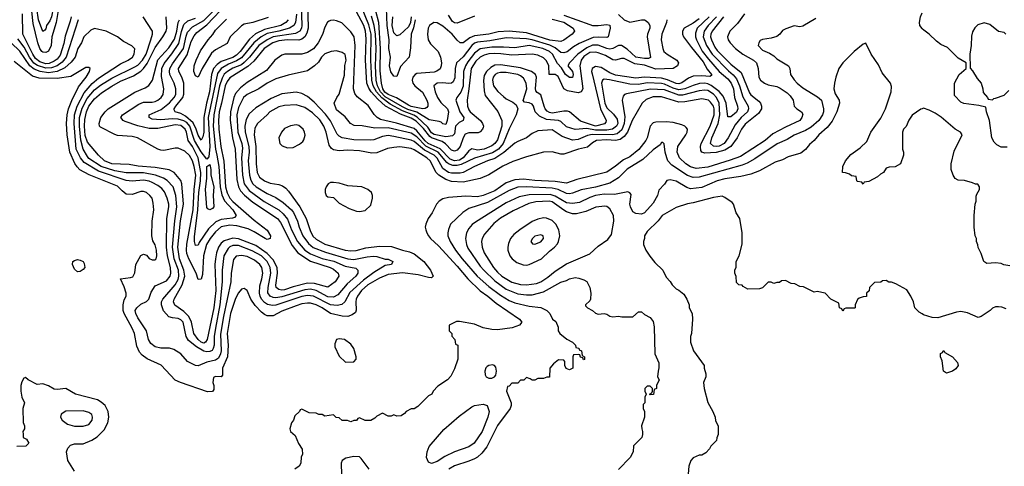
# Model space of a CAD drawing. Header units: inches. Extents: x 1793402 to 1900366, y 320852 to 470679.
# Tile 407 of 604: x 1833729 to 1840571, y 446609 to 449710. Entities that reach past the tile are written whole.
import ezdxf

# ---------------------------------------------------------------- set-up
doc = ezdxf.new("R2010")
doc.units = ezdxf.units.IN
doc.header["$MEASUREMENT"] = 0
doc.layers.add('B8434', color=7, linetype='Continuous')
doc.layers.add('B8444', color=7, linetype='Continuous')

msp = doc.modelspace()

# ---------------------------------------------------------------- linework, layer by layer
at = {"layer": 'B8434', "color": 4}
for points, elevation in [([(1834105.3, 450000), (1834072.6, 449970), (1834032.3, 449910), (1834004.1, 449815.9), (1833982.2, 449690), (1833952.4, 449590), (1833948.8, 449530), (1833930, 449491.8), (1833910, 449481.1), (1833890, 449484.4), (1833884, 449490), (1833869.8, 449510), (1833856.4, 449550), (1833823.5, 449683.5), (1833814.2, 449770), (1833791.4, 449850), (1833789.8, 449910), (1833765.4, 449970), (1833763, 449990), (1833768.9, 450000)], 396), ([(1834054.5, 450000), (1834027.7, 449970), (1833995, 449925), (1833967.7, 449850), (1833962.9, 449790), (1833950, 449729.3), (1833938, 449702), (1833916.3, 449670), (1833910, 449646), (1833903.6, 449636.4), (1833890, 449629), (1833859.1, 449710), (1833848, 449788), (1833826.6, 449850), (1833835.8, 449910), (1833827.3, 449970), (1833844, 449990), (1833861.1, 450000)], 392), ([(1835730.3, 449829.7), (1835733.8, 449650), (1835724.1, 449615.9), (1835710, 449591.6), (1835690, 449575.4), (1835670, 449568.6), (1835590, 449569.8), (1835530, 449563.1), (1835488.4, 449550), (1835427.2, 449510), (1835357.1, 449422.9), (1835315.1, 449384.9), (1835190, 449305.1), (1835170, 449280.7), (1835157.2, 449250), (1835132.6, 449130), (1835115.4, 449070), (1835111.1, 449011.1), (1835113, 448950), (1835127.2, 448830), (1835147.5, 448727.5), (1835160.2, 448550), (1835170, 448507.7), (1835190.2, 448470.2), (1835210, 448447.6), (1835357.8, 448317.8), (1835450, 448247.7), (1835472.2, 448210), (1835470.5, 448190), (1835450, 448184.7), (1835434, 448190), (1835357.8, 448237.8), (1835317.4, 448257.4), (1835238, 448278), (1835190, 448283.1), (1835129.3, 448270.7), (1835090, 448235.8), (1835052.6, 448190), (1835028, 448150), (1835005.5, 448070), (1834998.7, 447941.3), (1834990, 447908), (1834970, 447906), (1834954.5, 447950), (1834904.1, 448050), (1834890, 448086.6), (1834887.5, 448110), (1834890.9, 448150.9), (1834934.8, 448390), (1834942.5, 448530), (1834953.5, 448630), (1834942.7, 448690), (1834929.7, 448730), (1834910, 448766.6), (1834876.6, 448796.6), (1834830, 448817.2), (1834810, 448819), (1834730, 448800.9), (1834710, 448803.7), (1834688.7, 448810), (1834548, 448890), (1834510, 448898), (1834410, 448905.1), (1834390, 448911.8), (1834290, 448962.7), (1834283.7, 448970), (1834282, 448990), (1834292.7, 449030), (1834322.7, 449070), (1834345.2, 449090), (1834530, 449206), (1834602.3, 449237.7), (1834626.6, 449253.4), (1834651.1, 449288.9), (1834690, 449430.3), (1834765.1, 449514.9), (1834805.3, 449574.7), (1834822.4, 449630), (1834830.8, 449690), (1834840.9, 449710)], 396), ([(1835684.5, 449810), (1835690.2, 449670), (1835687.4, 449650), (1835675.8, 449630), (1835645.8, 449614.2), (1835490.7, 449590), (1835449.5, 449570.5), (1835390, 449529.7), (1835326.5, 449450), (1835290, 449412.1), (1835270, 449397.6), (1835210, 449372.9), (1835172.2, 449350), (1835149.4, 449330.6), (1835135.1, 449304.9), (1835116.9, 449250), (1835078.4, 449050), (1835074.5, 448970), (1835089.1, 448810), (1835100.2, 448770), (1835113.2, 448690), (1835123.2, 448550), (1835133.2, 448493.2), (1835152.5, 448452.5), (1835210.3, 448390), (1835233.4, 448350), (1835223, 448337), (1835208.6, 448331.4), (1835130, 448323.1), (1835093.2, 448306.8), (1835042.3, 448257.7), (1834977.3, 448162.7), (1834970, 448144), (1834950, 448142), (1834942.9, 448170), (1834943.3, 448203.3), (1834968.2, 448390), (1834974.2, 448510), (1834985.7, 448590), (1834988.1, 448650), (1834969.8, 448750), (1834930.8, 448830), (1834899.8, 448870), (1834888.4, 448930), (1834879.1, 448950), (1834850, 448974.2), (1834810, 448980.4), (1834690, 448954.7), (1834630, 448953.3), (1834550, 448974), (1834463.3, 449003.3), (1834448.7, 449010), (1834433.2, 449030), (1834442.7, 449050), (1834556.1, 449123.9), (1834590, 449136.4), (1834650, 449137.1), (1834670, 449141.6), (1834690, 449150.6), (1834712.3, 449170), (1834726.6, 449190), (1834731.6, 449230), (1834714.9, 449314.9), (1834717.7, 449370), (1834733.7, 449406.3), (1834786.5, 449473.5), (1834834.6, 449545.5), (1834853, 449627), (1834870, 449675.5), (1834897, 449703), (1834950, 449720.8)], 392), ([(1835651.9, 449748.1), (1835644.9, 449690), (1835634, 449670), (1835604, 449650), (1835530.8, 449629.2), (1835450, 449613.3), (1835406.4, 449590), (1835355.6, 449550), (1835270, 449444.8), (1835236.5, 449423.5), (1835180, 449400), (1835130, 449372.1), (1835102.7, 449337.3), (1835039.8, 449030), (1835050.2, 448830), (1835042.8, 448757.2), (1835030, 448742), (1834990, 448792.8), (1834943.5, 448870), (1834912.4, 448970), (1834890, 448995.8), (1834870, 449008.8), (1834830, 449020.3), (1834790, 449021.8), (1834710, 449014.7), (1834650, 449019.5), (1834629, 449030), (1834628.7, 449050), (1834713.5, 449086.5), (1834770, 449132.4), (1834802.4, 449170), (1834813.3, 449190), (1834815.1, 449230), (1834802.4, 449270), (1834773, 449330), (1834769.7, 449350), (1834772.6, 449370), (1834790, 449402.4), (1834868.4, 449510), (1834885.6, 449594.4), (1834896.5, 449623.5), (1834930, 449660.3), (1835010, 449704.4), (1835134.2, 449830)], 388), ([(1835594.6, 449710), (1835578.4, 449690), (1835543, 449670), (1835430, 449641.5), (1835368.1, 449611.9), (1835326, 449574), (1835262, 449490), (1835236.1, 449463.9), (1835210, 449447.2), (1835130, 449420.4), (1835101, 449399.1), (1835076.5, 449370), (1835061.1, 449330), (1835047.7, 449210), (1835026.5, 449130), (1835009.4, 449030.6), (1835010, 448928), (1835002.4, 448897.6), (1834990, 448874), (1834970, 448909.2), (1834956.4, 448950), (1834933.8, 448993.8), (1834880.7, 449040.7), (1834850, 449057.7), (1834809, 449070), (1834803.3, 449083.3), (1834802.9, 449090), (1834815.1, 449110), (1834862.3, 449170), (1834870, 449192), (1834869.7, 449270), (1834856.9, 449310), (1834834.7, 449350), (1834833, 449370), (1834893.2, 449466.8), (1834921.7, 449558.3), (1834941.1, 449598.9), (1834959.8, 449620.2), (1835030, 449674.9), (1835170, 449823.2)], 384), ([(1837890, 449747), (1837930, 449708.7), (1837970, 449693.7), (1838050, 449708.4), (1838070, 449708), (1838081.7, 449701.7), (1838096.3, 449690), (1838108, 449670), (1838108, 449650), (1838092.7, 449610), (1838090.4, 449590), (1838113.4, 449446.6), (1838099.3, 449440.7), (1838070, 449439.7), (1838010, 449449.8), (1837950, 449506.3), (1837910, 449529.6), (1837890, 449529.6), (1837850, 449509.6), (1837830, 449506.3), (1837810, 449509.7), (1837750, 449533.7), (1837710, 449532.9), (1837670, 449515.6), (1837608.4, 449470), (1837550.7, 449410), (1837538.8, 449390), (1837570, 449350.8), (1837574.9, 449330), (1837570, 449309.2), (1837550.6, 449309.4), (1837520.9, 449330), (1837494.5, 449374.5), (1837465.7, 449405.7), (1837430.7, 449470.7), (1837409.8, 449489.8), (1837365.2, 449510), (1837270, 449529.7), (1837170, 449514.7), (1837090, 449519.7), (1837010, 449518.5), (1836930, 449507.1), (1836890, 449478), (1836842.3, 449417.7), (1836826.3, 449390), (1836812.9, 449350), (1836810, 449249), (1836794, 449206), (1836766, 449170), (1836758.8, 449150), (1836788.2, 449070), (1836816.3, 449030), (1836812, 449010), (1836783.1, 448996.9), (1836758, 448970), (1836750, 448918), (1836736.4, 448903.6), (1836690, 448896.9), (1836610, 448912.6), (1836590, 448925.1), (1836564.8, 448964.8), (1836492.3, 449032.3), (1836467.8, 449047.8), (1836390, 449076.1), (1836304, 449124), (1836246.2, 449166.2), (1836208.2, 449210), (1836184.4, 449250), (1836175.4, 449290), (1836169.8, 449430), (1836170.6, 449610), (1836154.7, 449674.7), (1836098.7, 449810)], 392), ([(1836477.5, 449710), (1836466.7, 449653.3), (1836450.2, 449610), (1836444.4, 449515.6), (1836434.9, 449450), (1836376.1, 449383.9), (1836350, 449315.3), (1836330, 449317.2), (1836309, 449349), (1836299.2, 449390), (1836305.1, 449450), (1836294.8, 449510), (1836296.2, 449570), (1836281.9, 449670), (1836277.3, 449790)], 376), ([(1838571.5, 449730), (1838513.1, 449670), (1838484.6, 449630), (1838478.3, 449590), (1838500.9, 449530), (1838540.3, 449470), (1838654.3, 449354.3), (1838687.6, 449327.6), (1838710, 449299.3), (1838731.4, 449250), (1838753.8, 449173.8), (1838790.6, 449110), (1838794, 449090), (1838785.5, 449070), (1838743.7, 449030), (1838700.4, 448979.6), (1838652.4, 448890), (1838623.8, 448850), (1838590, 448832.6), (1838570, 448829.8), (1838550, 448831.8), (1838529.6, 448850), (1838538.3, 448890), (1838582.3, 448990), (1838595.5, 449050), (1838590.7, 449130.7), (1838571.1, 449170), (1838550, 449192.4), (1838510, 449217.3), (1838490, 449220.4), (1838450, 449215.6), (1838334.4, 449185.6), (1838310, 449184.8), (1838210, 449222.7), (1838112.4, 449227.6), (1837945.8, 449194.2), (1837932, 449190), (1837922, 449178), (1837916, 449150), (1837934.7, 449034.7), (1837930.2, 448990), (1837913.7, 448946.3), (1837882, 448918), (1837848.4, 448911.6), (1837706.5, 448913.5), (1837674, 448906), (1837610, 448878), (1837570, 448872.8), (1837498.3, 448898.3), (1837430, 448946), (1837330, 448937.2), (1837290, 448919), (1837250, 448889), (1837190, 448865.2), (1837170, 448852.7), (1837093.1, 448786.9), (1837030, 448746.9), (1836978.8, 448730), (1836890, 448691.5), (1836811.7, 448648.3), (1836790, 448644.2), (1836730, 448645.1), (1836709.4, 448650), (1836670, 448677.6), (1836630, 448747.6), (1836610, 448769.7), (1836543.1, 448803.1), (1836470, 448863.5), (1836450, 448872.4), (1836330, 448899.7), (1836290, 448904.7), (1836250, 448898), (1836190, 448876.2), (1836166.2, 448873.8), (1836050, 448875.1), (1835969.7, 448889.7), (1835950, 448900.9), (1835935.8, 448915.8), (1835888.5, 449008.5), (1835853.9, 449053.9), (1835776.6, 449136.6), (1835730, 449176), (1835690, 449198), (1835650, 449206.6), (1835550, 449194.5), (1835476.7, 449163.3), (1835370, 449098), (1835323.9, 449056.1), (1835302.3, 449017.7), (1835294.9, 448970), (1835296, 448930), (1835321.8, 448830), (1835323.2, 448790), (1835317.7, 448730), (1835325.5, 448630), (1835335.6, 448595.6), (1835350, 448570.5), (1835373, 448550), (1835450, 448502), (1835510, 448474.4), (1835561.2, 448441.2), (1835618.4, 448390), (1835631.2, 448371.2), (1835658.7, 448310), (1835670.5, 448269.5), (1835697, 448210), (1835736.4, 448156.4), (1835768.2, 448128.2), (1835854.8, 448094.8), (1836010, 448048.9), (1836050, 448045.5), (1836144.4, 448064.4), (1836188, 448068), (1836210, 448064.9), (1836270, 448046), (1836290, 448046), (1836322, 448030), (1836312, 448010), (1836270, 448002.7), (1836190, 447954), (1836118.6, 447901.4), (1836024.5, 447815.5), (1835988.8, 447751.2), (1835968.4, 447731.6), (1835934.4, 447725.6), (1835890, 447731.1), (1835770, 447789.8), (1835730, 447794.8), (1835690, 447787.4), (1835510, 447727.3), (1835485.7, 447725.7), (1835452.3, 447732.3), (1835430, 447745.6), (1835409.8, 447769.8), (1835400.5, 447790), (1835395.8, 447810), (1835397.7, 447862.3), (1835413, 447910), (1835419.7, 447950), (1835411.3, 447990), (1835398.4, 448010), (1835360.1, 448040.1), (1835310, 448066.3), (1835270, 448073.3), (1835232.7, 448067.3), (1835214.9, 448045.1), (1835199.5, 447950), (1835195.8, 447890), (1835146, 447650), (1835125.7, 447525.7), (1835130.2, 447410), (1835125.7, 447390), (1835110, 447360.7), (1835090, 447345.6), (1835030, 447332.7), (1834970, 447306), (1834950, 447309.2), (1834896.5, 447336.5), (1834848.7, 447390), (1834800.2, 447420.2), (1834770, 447429), (1834710, 447429.4), (1834670, 447439.5), (1834641.7, 447461.7), (1834625.1, 447490), (1834609.6, 447550), (1834550, 447639.3), (1834535.6, 447670), (1834532.3, 447690), (1834542.7, 447710), (1834570, 447734.8), (1834610, 447754), (1834626, 447770), (1834642.7, 447817.3), (1834670, 447862.8), (1834750, 447896.3), (1834775.6, 447930), (1834779.7, 447950), (1834777.4, 447990), (1834755.6, 448070), (1834748.4, 448130), (1834751.5, 448330), (1834764.7, 448410), (1834764.7, 448430), (1834755.1, 448470), (1834734.9, 448514.9), (1834717.8, 448537.8), (1834690, 448558.7), (1834650, 448579.7), (1834630, 448588), (1834590, 448595.1), (1834510, 448589.6), (1834470, 448594), (1834277.5, 448657.5), (1834177.8, 448717.8), (1834152.3, 448750), (1834122, 448810), (1834106.8, 448990), (1834110.8, 449050), (1834128.7, 449110), (1834178, 449202), (1834232.2, 449267.8), (1834276.3, 449303.7), (1834430, 449403), (1834484, 449430), (1834512.7, 449450), (1834524, 449470), (1834528.7, 449508.7), (1834508.9, 449528.9), (1834450, 449559), (1834408, 449590), (1834329.1, 449629.1), (1834250, 449648.7), (1834222.8, 449637.2), (1834174.8, 449590), (1834158, 449550), (1834134.4, 449510), (1834114.4, 449450), (1834085.9, 449414.1), (1834044.1, 449375.9), (1833988.7, 449351.3), (1833930, 449340.3), (1833870.6, 449350.6), (1833830, 449365.3), (1833799.2, 449390), (1833730, 449491.5), (1833669.8, 449549.8)], 412), ([(1838620.2, 449730), (1838540.3, 449630), (1838531.6, 449610), (1838530.3, 449590), (1838535.6, 449570), (1838560.2, 449520.2), (1838576.8, 449496.8), (1838670, 449401.7), (1838742.2, 449342.2), (1838801.1, 449201.1), (1838810, 449188.4), (1838864.9, 449144.9), (1838877.1, 449130), (1838884.4, 449110), (1838883.1, 449090), (1838862, 449058), (1838770, 448985.1), (1838745.3, 448950), (1838714.6, 448890), (1838670, 448829.8), (1838630, 448804.1), (1838570, 448787.2), (1838490, 448782), (1838469.8, 448789.8), (1838462.3, 448802.3), (1838459.7, 448830), (1838465.1, 448850), (1838527.4, 448970), (1838554.2, 449050), (1838554.5, 449090), (1838549.7, 449110), (1838530, 449138.4), (1838515.1, 449150), (1838470, 449160.5), (1838350, 449140.5), (1838310, 449138.3), (1838190, 449175.4), (1838130, 449174.7), (1838083.4, 449156.6), (1838054.9, 449130), (1837984.4, 449010), (1837951.7, 448928.3), (1837930, 448898), (1837902.4, 448877.6), (1837870, 448871.9), (1837810, 448876.8), (1837738, 448870), (1837710, 448854), (1837674.6, 448825.4), (1837611.3, 448810), (1837510, 448776), (1837490, 448776), (1837430, 448792.7), (1837370, 448789.2), (1837250, 448757), (1837155.6, 448724.4), (1837086.6, 448693.4), (1836990, 448632.3), (1836930, 448607.3), (1836810, 448582.7), (1836730, 448586), (1836690, 448601.1), (1836642.9, 448630), (1836623, 448650), (1836581.6, 448730), (1836558.4, 448750), (1836470, 448806.3), (1836450, 448814.7), (1836370, 448826), (1836330, 448823.6), (1836284.4, 448815.6), (1836210, 448786.6), (1836177.1, 448782.9), (1836090, 448799.6), (1836010, 448804.2), (1835950, 448798.4), (1835910, 448807), (1835895.3, 448815.3), (1835879.1, 448839.1), (1835859.7, 448930), (1835843.5, 448970), (1835814.5, 449014.5), (1835764.1, 449064.1), (1835710, 449100.5), (1835650, 449118.7), (1835570, 449115.1), (1835530, 449105.1), (1835467.7, 449070), (1835450, 449049.5), (1835380.7, 448990), (1835363.4, 448956.6), (1835357.6, 448910), (1835370.3, 448829.7), (1835372, 448710), (1835378.4, 448650), (1835396.2, 448616.2), (1835430, 448590.4), (1835470, 448575.5), (1835530, 448564.9), (1835555.2, 448555.2), (1835579.5, 448539.5), (1835598.3, 448518.3), (1835677, 448410), (1835720.3, 448330), (1835746.6, 448246.6), (1835767.3, 448207.3), (1835790, 448187), (1835850, 448150.4), (1835990, 448110.3), (1836030, 448105.3), (1836066.7, 448106.7), (1836134.9, 448125.1), (1836230, 448138), (1836314, 448134), (1836388.8, 448108.8), (1836438.5, 448098.6), (1836470, 448084.9), (1836537.3, 448030), (1836584.7, 447970), (1836602, 447930), (1836590, 447918), (1836570, 447919), (1836497.6, 447937.6), (1836390, 447952.8), (1836290, 447939.7), (1836230, 447916), (1836148.4, 447870), (1836105.3, 447830), (1836076.4, 447790), (1836068.4, 447770), (1836064.4, 447750), (1836067.9, 447692.1), (1836062.5, 447677.5), (1836039.9, 447660.1), (1836010, 447649.7), (1835970, 447651.2), (1835888.8, 447668.8), (1835831.8, 447710), (1835790, 447729.7), (1835750, 447741.7), (1835730, 447742.6), (1835690, 447736.9), (1835650, 447724), (1835550, 447685.6), (1835490, 447654.5), (1835450, 447654), (1835430, 447662), (1835410, 447678.4), (1835366.3, 447726.3), (1835336.2, 447770), (1835310, 447828.7), (1835290, 447844), (1835270, 447839), (1835250, 447814), (1835230, 447774), (1835195.2, 447670), (1835171.5, 447530), (1835177.3, 447450), (1835172.7, 447370), (1835138, 447290), (1835138, 447242), (1835130, 447229.4), (1835090, 447232), (1835075.3, 447224.7), (1835070.8, 447190), (1835078.8, 447170), (1835078.8, 447141.2), (1835070, 447129), (1835033.4, 447126.6), (1834846, 447190), (1834810, 447208), (1834711.5, 447311.5), (1834615.9, 447355.9), (1834580.5, 447380.5), (1834562.4, 447402.4), (1834543.3, 447443.3), (1834526, 447530), (1834510, 447568.7), (1834455.1, 447670), (1834449.4, 447690), (1834449.2, 447730), (1834456, 447764), (1834469, 447790), (1834469.1, 447810.9), (1834455.9, 447855.9), (1834428.7, 447911.3), (1834500.4, 447919.6), (1834514.6, 447925.4), (1834528.7, 447951.3), (1834535.3, 448010), (1834570, 448072), (1834590, 448082), (1834610, 448074), (1834630, 448052), (1834650, 448042), (1834670, 448042), (1834678, 448050), (1834682, 448070), (1834679, 448110), (1834670, 448146), (1834655.3, 448175.3), (1834648, 448210), (1834649.2, 448310), (1834661.2, 448390), (1834656.5, 448436.5), (1834648.7, 448470), (1834634, 448490), (1834610, 448509), (1834590, 448516), (1834570, 448516), (1834510, 448497.2), (1834470, 448499), (1834440.7, 448520.7), (1834410, 448554.5), (1834212.3, 448632.3), (1834148.1, 448668.1), (1834128, 448688), (1834112.3, 448712.3), (1834078.3, 448790), (1834058.7, 448910), (1834055.6, 448990), (1834059.7, 449050), (1834069.6, 449090), (1834092.2, 449147.8), (1834137.2, 449242.8), (1834192.3, 449310), (1834214, 449350), (1834218, 449370), (1834210, 449378), (1834190, 449379), (1834083.8, 449316.2), (1833990, 449302), (1833864.4, 449304.4), (1833818.2, 449318.2), (1833690, 449419)], 416), ([(1834134.9, 449710), (1834051.6, 449450), (1834025.2, 449414.8), (1833990.4, 449390), (1833950, 449376.5), (1833910, 449374.3), (1833852.2, 449392.2), (1833828.2, 449408.2), (1833796.5, 449450), (1833759.4, 449519.4), (1833715.9, 449575.9)], 408), ([(1834086.5, 449730), (1834080.5, 449699.5), (1834044.5, 449595.5), (1834036.1, 449543.9), (1834010, 449464.5), (1833990, 449435.8), (1833970, 449420.9), (1833934, 449406), (1833910, 449404.5), (1833870, 449416.2), (1833840.3, 449440.3), (1833819.8, 449470), (1833759.8, 449590), (1833752.3, 449610), (1833748, 449750)], 404), ([(1838519.6, 449730), (1838437.4, 449650), (1838424.2, 449615.8), (1838426, 449590), (1838431.6, 449570), (1838471.7, 449491.7), (1838514.8, 449434.8), (1838590, 449350.3), (1838650, 449300.3), (1838672.9, 449270), (1838690.2, 449230), (1838697.4, 449170), (1838717, 449110), (1838719.5, 449090), (1838710, 449067), (1838670, 449035.1), (1838650, 449035.3), (1838638, 449130), (1838618.3, 449178.3), (1838590.6, 449210.6), (1838533.6, 449253.6), (1838510, 449265.1), (1838490, 449269.8), (1838453.5, 449266.5), (1838410, 449254), (1838350, 449228.8), (1838310, 449223.8), (1838270, 449235.3), (1838210, 449263.1), (1838190, 449267), (1838090, 449270.8), (1838030, 449260.9), (1837970, 449262.3), (1837826.9, 449293.1), (1837790, 449297), (1837778.8, 449290), (1837772.7, 449270), (1837796.1, 449130), (1837810, 449097.1), (1837855.1, 449055.1), (1837879.9, 449019.9), (1837884.9, 448990), (1837875.3, 448970), (1837847.7, 448950), (1837810, 448941.8), (1837730, 448943.4), (1837670, 448953.5), (1837590, 448947.3), (1837530, 448967), (1837490, 449002), (1837474, 449010), (1837390, 449016.4), (1837340.9, 449040.9), (1837312, 449070), (1837299.3, 449110), (1837290, 449124), (1837270, 449133.2), (1837238, 449138), (1837228.7, 449148.7), (1837254, 449230), (1837249.6, 449270), (1837230, 449302.9), (1837210, 449320.5), (1837189.8, 449329.8), (1837110, 449343), (1837070, 449344.2), (1837050, 449339.6), (1837034, 449330), (1837019.3, 449310), (1837014.4, 449290), (1837022.4, 449250), (1837051.8, 449211.8), (1837090, 449176.3), (1837110, 449160.7), (1837156.8, 449136.8), (1837178.8, 449118.8), (1837191.3, 449091.3), (1837178.8, 449050), (1837130, 448952.7), (1837089.3, 448850.7), (1837056, 448810), (1837015.1, 448784.9), (1836890, 448748.5), (1836796, 448704), (1836770, 448697.4), (1836738, 448698), (1836710, 448708.4), (1836698.4, 448718.4), (1836638.2, 448790), (1836551.7, 448831.7), (1836490, 448897.6), (1836450, 448922.7), (1836290, 448959.2), (1836196.9, 448956.9), (1836110, 448974), (1836054.6, 448974.6), (1836028, 448990), (1835990, 449035.3), (1835930, 449084), (1835915.3, 449130), (1835934, 449170), (1835950, 449192), (1835985.6, 449325.6), (1835989.3, 449390.7), (1835998, 449430), (1835990, 449468), (1835970, 449482), (1835930, 449494), (1835894, 449490), (1835850, 449473.2), (1835826.8, 449450), (1835804.5, 449415.5), (1835778, 449390), (1835730, 449355.3), (1835594.4, 449325.6), (1835510, 449299.3), (1835450, 449269.4), (1835390.3, 449229.7), (1835310, 449189.5), (1835285.5, 449170), (1835250, 449101.2), (1835237.4, 449050), (1835245.8, 448930), (1835272.6, 448850), (1835277.8, 448817.8), (1835270.2, 448749.8), (1835276.5, 448630), (1835289.4, 448569.4), (1835324.9, 448524.9), (1835427.6, 448447.6), (1835530, 448388.7), (1835561.2, 448361.2), (1835590, 448324), (1835618, 448250), (1835659.6, 448170), (1835710.4, 448110), (1835750, 448083.2), (1835830, 448051.5), (1835912.7, 448032.7), (1835990, 447999.6), (1836065.8, 447985.8), (1836079.1, 447970), (1836078, 447950), (1836066, 447930), (1836005.1, 447874.9), (1835940.2, 447799.8), (1835910, 447784), (1835870, 447786.2), (1835790, 447829.8), (1835750, 447839.3), (1835710, 447834.8), (1835550, 447784.5), (1835510, 447779.7), (1835490, 447782), (1835469.6, 447790), (1835454.2, 447814.1), (1835455.1, 447850), (1835474.5, 447950), (1835469.7, 447990), (1835450, 448031.3), (1835410, 448069.7), (1835344.5, 448104.5), (1835250, 448141.7), (1835210, 448141.3), (1835190, 448133), (1835178.5, 448121.5), (1835148.8, 448070), (1835136, 447970), (1835136.9, 447890), (1835120.7, 447730), (1835090, 447568.7), (1835081.8, 447510), (1835079.6, 447450), (1835073.8, 447426.2), (1835066.1, 447413.9), (1835050, 447405.4), (1835030, 447403.5), (1835007.9, 447407.9), (1834957.8, 447437.8), (1834902.3, 447482.3), (1834885.1, 447510), (1834864.5, 447610), (1834850, 447626.6), (1834830, 447636.2), (1834790, 447639.5), (1834766.6, 447646.6), (1834728.4, 447688.4), (1834714, 447730), (1834714.5, 447750), (1834724.5, 447770), (1834810, 447868.2), (1834830, 447904.9), (1834835.3, 447930), (1834832.7, 447970), (1834803.8, 448050), (1834790.8, 448130), (1834807.6, 448312.4), (1834821.5, 448410), (1834815.4, 448490), (1834795.6, 448550), (1834753.4, 448593.4), (1834728.5, 448608.5), (1834674, 448630), (1834590, 448646), (1834470, 448647.3), (1834390, 448660.8), (1834296.2, 448690), (1834210, 448746.9), (1834199.4, 448759.4), (1834169.8, 448810), (1834154.4, 448874.4), (1834144.6, 448970), (1834146, 449030), (1834163.7, 449096.3), (1834198, 449162), (1834250, 449222.6), (1834290, 449254.6), (1834370, 449304.9), (1834530, 449381.7), (1834550, 449395.3), (1834582.6, 449430), (1834607.1, 449470), (1834641.6, 449570), (1834652.3, 449610), (1834652.7, 449630), (1834588, 449730)], 408), ([(1838450, 449716), (1838410, 449686.9), (1838345.5, 449650), (1838335.5, 449630), (1838334.9, 449610), (1838343, 449590), (1838397.1, 449517.1), (1838478, 449418), (1838507, 449367), (1838537.3, 449330), (1838537.3, 449322.7), (1838525.4, 449314.6), (1838470, 449321.1), (1838410, 449318), (1838376.3, 449303.7), (1838329.2, 449270.8), (1838310, 449265.3), (1838290, 449266), (1838230, 449292.7), (1838190, 449303.5), (1838070, 449309.8), (1838010, 449302.8), (1837870, 449325.8), (1837830, 449340.9), (1837770, 449378.3), (1837730, 449385.1), (1837707, 449370), (1837703.7, 449350), (1837706.7, 449333.3), (1837765.4, 449090), (1837804.9, 449010), (1837802, 448998), (1837792.6, 448987.4), (1837730, 448971.4), (1837625.7, 449005.7), (1837550, 449069.5), (1837535.4, 449075.4), (1837510, 449075.8), (1837430, 449061.7), (1837410, 449065.4), (1837394.5, 449074.5), (1837381.3, 449090), (1837372.6, 449110), (1837350, 449189.2), (1837324.1, 449204.1), (1837315.6, 449215.6), (1837312.5, 449232.5), (1837320.5, 449310), (1837314.5, 449330), (1837285.2, 449350), (1837210, 449375.3), (1837070, 449397.4), (1837030, 449393.5), (1837002, 449378), (1836973.7, 449350), (1836957.3, 449322.7), (1836951.8, 449288.2), (1836956.7, 449216.7), (1836963.7, 449183.7), (1837051.7, 449071.7), (1837079.3, 449010), (1837078.9, 448970), (1837050, 448876), (1837030.4, 448850), (1837010, 448835.1), (1836956, 448810), (1836910, 448805.1), (1836870, 448813.6), (1836850, 448798.4), (1836810.1, 448749.9), (1836784.7, 448735.3), (1836750, 448729.8), (1836721.6, 448741.6), (1836650, 448813.4), (1836567.9, 448850), (1836547.9, 448867.9), (1836490, 448938.4), (1836470, 448953.8), (1836347.5, 448992.5), (1836237, 449017), (1836212.3, 449030), (1836192.1, 449052.1), (1836150, 449113.6), (1836074.6, 449174.6), (1836057.1, 449197.1), (1836047.8, 449230), (1836061, 449530), (1836054, 449590), (1836030, 449626.6), (1835967.2, 449687.2), (1835930, 449702.7), (1835910, 449706), (1835890, 449705.2), (1835879.8, 449700.2), (1835868.3, 449691.7), (1835850, 449659), (1835833.8, 449606.2), (1835803.7, 449550), (1835770, 449507.8), (1835730, 449482), (1835690, 449469.7), (1835571.5, 449471.5), (1835550, 449464.5), (1835503, 449430), (1835444, 449356), (1835310, 449273), (1835263.4, 449236.6), (1835230, 449198.4), (1835217.7, 449170), (1835193.4, 449070), (1835191.4, 449011.4), (1835207.9, 448890), (1835225.5, 448810), (1835239.3, 448599.3), (1835249.1, 448550), (1835262.5, 448522.5), (1835291.1, 448491.1), (1835350, 448443.1), (1835521.3, 448330), (1835541.1, 448301.1), (1835621.7, 448141.7), (1835661.3, 448090), (1835750, 448034.3), (1835886.8, 447990), (1835910, 447978.4), (1835942.8, 447950), (1835946, 447930), (1835921, 447890), (1835870, 447852.7), (1835778.8, 447878.8), (1835730, 447881.5), (1835630, 447855.6), (1835570, 447834.7), (1835550, 447831.5), (1835530, 447835.6), (1835512, 447850), (1835510, 447866), (1835520.4, 447950), (1835517.6, 447990), (1835490, 448043), (1835450, 448086), (1835370, 448141.4), (1835250, 448188.7), (1835210, 448193.5), (1835150, 448173.7), (1835130, 448157.6), (1835111.8, 448130), (1835097.7, 448090), (1835090.3, 448050.3), (1835085.8, 448010), (1835091.1, 447830), (1835077.2, 447710), (1835031.4, 447488.6), (1835020.7, 447470), (1835010, 447463.6), (1834990, 447472), (1834969.6, 447490), (1834940.5, 447530), (1834922.3, 447610), (1834904, 447650), (1834870, 447684.7), (1834807.2, 447727.2), (1834797.6, 447750), (1834802.4, 447770), (1834859.3, 447870), (1834875.8, 447930), (1834869.8, 447970), (1834839.4, 448050), (1834827.2, 448130), (1834847.3, 448312.7), (1834866.6, 448430), (1834856.9, 448570), (1834850, 448593.2), (1834803.7, 448650), (1834768.2, 448668.2), (1834670, 448684.4), (1834553.5, 448693.5), (1834490, 448704.7), (1834370.3, 448709.7), (1834318, 448730), (1834276, 448770), (1834199.8, 448859.8), (1834185.1, 448905.1), (1834180.3, 448970), (1834183, 449017), (1834192.7, 449070), (1834210.9, 449110), (1834250, 449161.1), (1834298, 449202), (1834370, 449248.9), (1834430, 449282.6), (1834519.1, 449320.9), (1834570, 449351.7), (1834590, 449370.3), (1834614.1, 449405.9), (1834670, 449517.6), (1834723, 449590), (1834746, 449630), (1834751.1, 449650), (1834746.3, 449730)], 404), ([(1835455.6, 449724.4), (1835350, 449690.9), (1835290, 449678.9), (1835270, 449667.6), (1835192.7, 449590), (1835170, 449544), (1835090, 449501.1), (1835063.1, 449476.9), (1834997.7, 449370), (1834970.5, 449310), (1834950, 449319), (1834939.7, 449350), (1834941.7, 449390), (1834954.8, 449430), (1834985.3, 449494.7), (1835038.3, 449570), (1835071.9, 449608.1), (1835090, 449638), (1835167, 449713)], 376), ([(1838766, 449750), (1838717.1, 449682.9), (1838663.8, 449630), (1838648.4, 449590), (1838653, 449570), (1838666, 449550), (1838703, 449510), (1838753.4, 449470), (1838828.9, 449428.9), (1838848, 449410), (1838861.3, 449370), (1838864.9, 449310), (1838876.3, 449290), (1838904, 449270), (1838930, 449258.4), (1838990, 449244.9), (1839014.2, 449234.2), (1839061.7, 449201.7), (1839082, 449182), (1839102.8, 449150), (1839111.3, 449110), (1839130, 449091.3), (1839162, 449070), (1839170, 449054), (1839164.7, 449030), (1839151, 449010), (1839050, 448964.5), (1838963.6, 448916.4), (1838910.5, 448870), (1838738.9, 448761.1), (1838666.3, 448733.7), (1838510, 448687.1), (1838430, 448675.8), (1838390, 448687.8), (1838358, 448710), (1838315.1, 448750), (1838298.4, 448790), (1838301.6, 448830), (1838358.4, 448910), (1838367, 448930), (1838369.3, 448950), (1838361.2, 448961.2), (1838351.3, 448971.3), (1838330, 448980.7), (1838270, 448995.1), (1838221, 449001), (1838150, 448999.5), (1838130, 448994.5), (1838110.6, 448970), (1838090.5, 448890), (1838080.5, 448870), (1838031.8, 448808.2), (1837970, 448758.4), (1837924.2, 448735.8), (1837870, 448691.8), (1837810, 448652.3), (1837600.7, 448599.3), (1837530, 448575.6), (1837450, 448586), (1837310, 448592.6), (1837230, 448601.7), (1837170, 448599.1), (1837110, 448576.8), (1837030, 448522.3), (1836950, 448488.4), (1836910, 448481.1), (1836830, 448484.7), (1836710, 448476.2), (1836670, 448465.2), (1836644.7, 448450), (1836626, 448430), (1836596, 448370), (1836566.8, 448330), (1836550.8, 448290), (1836546.8, 448270), (1836550.8, 448250), (1836557.3, 448230), (1836570.6, 448210), (1836584.9, 448190), (1836639.2, 448139.2), (1836770, 447998), (1836844.4, 447910), (1836928.1, 447828.1), (1836983, 447790), (1837040.5, 447740.5), (1837202, 447630), (1837218, 447610), (1837202, 447590), (1837150.5, 447569.5), (1837050, 447556), (1837010, 447558), (1836950, 447569.3), (1836890, 447596), (1836785.4, 447614.6), (1836765.4, 447614.6), (1836714, 447590), (1836714, 447550), (1836731.6, 447531.6), (1836732.7, 447512.7), (1836752, 447490), (1836758, 447458), (1836774, 447450), (1836772.7, 447352.7), (1836750, 447286), (1836725.4, 447234.6), (1836702, 447210), (1836635.3, 447164.7), (1836602, 447130), (1836592, 447110), (1836570, 447098), (1836495.3, 447024.7), (1836470, 447008.7), (1836450, 447008), (1836414, 446990), (1836403.6, 446976.4), (1836379.6, 446960.4), (1836350, 446958), (1836330, 446966), (1836310, 446958), (1836290, 446958), (1836250, 446978), (1836210, 446958), (1836196.9, 446943.1), (1836170, 446926), (1836130, 446928), (1836090, 446946), (1836078, 446942), (1836070, 446926), (1836050, 446926), (1836030, 446918), (1836007.3, 446927.3), (1835970, 446926), (1835950, 446946), (1835927.3, 446947.3), (1835910, 446966), (1835850, 446958), (1835830, 446968), (1835808.9, 446968.9), (1835790, 446978), (1835740.4, 446980.4), (1835690, 447006), (1835678, 447002), (1835674, 446990), (1835641, 446959), (1835631.3, 446930), (1835618, 446910), (1835606, 446870), (1835611.3, 446850), (1835643.5, 446823.5), (1835667.1, 446767.1), (1835692, 446728), (1835694, 446690), (1835685.4, 446674.6), (1835682, 446630), (1835672, 446610), (1835642, 446590)], 424), ([(1838226.8, 449710), (1838223, 449690), (1838190.4, 449610), (1838187.7, 449570), (1838198, 449510), (1838205.5, 449490), (1838227.3, 449470), (1838296.3, 449430), (1838307.3, 449410), (1838300.7, 449390), (1838270, 449372), (1838150, 449366.5), (1838070, 449394), (1838003.5, 449403.5), (1837930, 449441.6), (1837910, 449440.5), (1837870, 449428), (1837850, 449431.3), (1837800.3, 449460.3), (1837750, 449480.4), (1837730, 449485.1), (1837690, 449481), (1837650, 449454.8), (1837630.2, 449429.8), (1837622.4, 449390), (1837641.3, 449230), (1837630.3, 449209.7), (1837610, 449202.4), (1837536.2, 449216.2), (1837510, 449229), (1837470, 449314.7), (1837450, 449328.4), (1837409.6, 449330), (1837406, 449390), (1837390, 449425.1), (1837370, 449444.2), (1837330, 449463), (1837290, 449471.2), (1837150, 449463.1), (1837073.7, 449473.7), (1837030, 449474.6), (1836990, 449472.9), (1836955.8, 449464.2), (1836930, 449449.7), (1836898.7, 449421.3), (1836865.5, 449370), (1836851.3, 449230), (1836838.3, 449150), (1836841.7, 449110), (1836850, 449084.9), (1836860.4, 449070), (1836930.4, 449010), (1836946, 448990), (1836952, 448970), (1836950, 448962), (1836946, 448950), (1836930, 448932), (1836914.9, 448925.1), (1836850, 448923.9), (1836825.5, 448914.5), (1836810.2, 448889.8), (1836790, 448829.7), (1836770, 448804.8), (1836750, 448796.8), (1836730, 448803.8), (1836687.2, 448847.2), (1836663.9, 448863.9), (1836591.2, 448890), (1836579.1, 448899.1), (1836535.2, 448955.2), (1836485.4, 449005.4), (1836450, 449026), (1836374.5, 449054.5), (1836270.4, 449110.5), (1836217.5, 449157.5), (1836171.8, 449210), (1836154.5, 449234.5), (1836141.2, 449270), (1836131.8, 449430), (1836137.3, 449577.3), (1836131.6, 449630), (1836120.3, 449670), (1836067.3, 449770)], 396), ([(1837510, 449742), (1837690, 449676.3), (1837710.7, 449670.7), (1837750, 449670.6), (1837810, 449677.3), (1837830.9, 449670.9), (1837831.6, 449651.6), (1837818, 449590), (1837810, 449586), (1837750, 449589.7), (1837713.5, 449586.5), (1837615.8, 449544.2), (1837577.6, 449522.4), (1837533.7, 449486.3), (1837510, 449479.7), (1837490, 449483), (1837450, 449513.7), (1837413, 449533), (1837290, 449570.7), (1837250, 449577.2), (1837110, 449584.7), (1836996, 449564), (1836910, 449554.2), (1836890, 449546.9), (1836870.3, 449530), (1836810, 449451.8), (1836764.9, 449410), (1836755.8, 449370), (1836753.1, 449306.9), (1836740.4, 449279.6), (1836730, 449269.5), (1836712.4, 449267.6), (1836670, 449271.6), (1836630.5, 449269.5), (1836607.7, 449250), (1836616.4, 449210), (1836632.4, 449170), (1836655.6, 449135.6), (1836703, 449090), (1836710, 449071.3), (1836700.5, 449010), (1836690, 448981.2), (1836670, 448986), (1836658.3, 448998.3), (1836644, 449004), (1836574.2, 449014.2), (1836487.8, 449067.8), (1836426.8, 449086.8), (1836390, 449104.7), (1836270, 449175), (1836236.7, 449210), (1836216.5, 449250), (1836207.4, 449290), (1836202.6, 449390), (1836206.5, 449510), (1836201.7, 449610), (1836193.5, 449670), (1836174.9, 449734.9)], 388), ([(1837430, 449714.6), (1837510, 449692.9), (1837574.8, 449650), (1837584, 449630), (1837567.3, 449610), (1837510, 449566.6), (1837490, 449558.4), (1837412.3, 449567.7), (1837250, 449617.8), (1837130, 449629.8), (1837055.2, 449624.8), (1836990, 449608.6), (1836890, 449597.7), (1836857, 449583), (1836810, 449549.5), (1836790, 449549.3), (1836770, 449566.6), (1836734, 449610), (1836670, 449665.4), (1836630, 449688.3), (1836606.8, 449690), (1836576.4, 449670), (1836567.2, 449650), (1836563.7, 449610), (1836568.2, 449570), (1836582.8, 449542.8), (1836636.3, 449490), (1836653, 449450), (1836660.5, 449410), (1836659.1, 449390), (1836650.4, 449369.6), (1836628.5, 449351.5), (1836610, 449346), (1836490, 449336.9), (1836477.3, 449330), (1836461.6, 449310), (1836455.5, 449290), (1836461.6, 449270), (1836475.5, 449250), (1836527.2, 449207.2), (1836559.3, 449150), (1836565.5, 449130), (1836564.9, 449110), (1836558.7, 449101.3), (1836546.4, 449093.6), (1836530, 449091.5), (1836450, 449107.7), (1836430, 449115.6), (1836347.5, 449167.5), (1836288.7, 449190), (1836266.8, 449206.8), (1836252.1, 449230), (1836242.6, 449270), (1836234.7, 449354.7), (1836237.3, 449510), (1836225.7, 449690), (1836204.5, 449770)], 384), ([(1836449.5, 449730.5), (1836444.1, 449690), (1836430, 449660.5), (1836370, 449604), (1836350, 449599), (1836330, 449619.3), (1836316.4, 449670), (1836323, 449730)], 372), ([(1839260.7, 449719.3), (1839170, 449666), (1839150, 449660.9), (1839110, 449666.6), (1839053.2, 449646.8), (1839030, 449634), (1839011, 449610), (1838990, 449594), (1838950, 449581.2), (1838890, 449573.2), (1838875.3, 449564.7), (1838866, 449550), (1838861, 449530), (1838890, 449498.8), (1838938.5, 449478.5), (1838970, 449458.8), (1838990, 449438.8), (1839071.3, 449390), (1839081, 449370), (1839086, 449330), (1839110, 449291.3), (1839131, 449270), (1839170, 449237.3), (1839273.8, 449173.8), (1839300.7, 449150), (1839315.5, 449090), (1839314.9, 449070), (1839308, 449050), (1839281.6, 449010), (1839230, 448964.2), (1839190, 448940.5), (1839110, 448907.3), (1839062.3, 448877.7), (1838991.9, 448848.1), (1838837.2, 448742.8), (1838785.4, 448714.6), (1838750, 448699.7), (1838450, 448615.8), (1838410, 448614.7), (1838370, 448627.8), (1838259.7, 448699.7), (1838234, 448730), (1838225.1, 448750), (1838214.5, 448790), (1838208, 448848), (1838198, 448858), (1838190, 448858), (1838179.1, 448840.9), (1838130, 448806.6), (1838060.2, 448739.8), (1837950, 448671.8), (1837890, 448612.3), (1837830, 448575.6), (1837730, 448548.2), (1837630, 448529.6), (1837570, 448505.1), (1837550, 448501.6), (1837530, 448504.2), (1837470, 448531.1), (1837430, 448539.2), (1837251.7, 448548.3), (1837190, 448546.6), (1837130, 448524.2), (1836979.1, 448440.9), (1836850, 448399.3), (1836808.5, 448371.5), (1836722.8, 448290), (1836708, 448252), (1836704.9, 448230), (1836704.9, 448210), (1836720.5, 448170), (1836758, 448110), (1836804.4, 448050), (1836909.2, 447929.2), (1836990, 447857.6), (1837070, 447797.6), (1837130, 447761.3), (1837170, 447744.4), (1837270, 447720.4), (1837350.5, 447710.5), (1837392, 447690), (1837412, 447670), (1837432, 447630), (1837454, 447614), (1837470, 447574), (1837471.3, 447550), (1837482, 447530), (1837531.1, 447491.1), (1837570.9, 447470.9), (1837592, 447450), (1837594, 447434), (1837614, 447430), (1837618, 447418), (1837634, 447410), (1837638, 447378), (1837654, 447370), (1837654, 447350), (1837647.3, 447347.3), (1837642, 447362), (1837627.3, 447367.3), (1837622, 447382), (1837610, 447386), (1837578, 447382), (1837574, 447370), (1837574, 447290), (1837550, 447278), (1837527.3, 447287.3), (1837518, 447310), (1837516.4, 447336.4), (1837510, 447346), (1837472.7, 447347.3), (1837439.6, 447320.4), (1837414, 447290), (1837411.6, 447228.4), (1837392.7, 447227.3), (1837370, 447218), (1837330, 447218), (1837310, 447206), (1837290, 447206), (1837276.4, 447216.4), (1837250, 447226), (1837232.7, 447207.3), (1837210, 447206), (1837190, 447186), (1837150, 447186), (1837130, 447166), (1837118, 447162), (1837112, 447130), (1837144.7, 447050), (1837144.7, 447030), (1837138, 447010), (1837050, 446892.7), (1836975.6, 446744.4), (1836940.3, 446699.7), (1836910, 446672.3), (1836890, 446660.9), (1836850, 446643.7), (1836750, 446612), (1836710.8, 446590)], 428), ([(1836890, 449734.5), (1836770, 449685.7), (1836750, 449688.6), (1836737.8, 449697.8), (1836710, 449741.1)], 376), ([(1840000, 449648.7), (1839984, 449670), (1839981.2, 449690), (1839989.2, 449730), (1840000, 449757)], 428), ([(1840000, 449091.7), (1839990, 449088), (1839930, 449048), (1839907.1, 449012.9), (1839890, 448968), (1839871.1, 448948.9), (1839864.7, 448930), (1839864.7, 448810), (1839871.3, 448790), (1839871.3, 448770), (1839850, 448708), (1839811.6, 448688.4), (1839770, 448686), (1839750, 448678), (1839731.3, 448648.7), (1839710, 448638), (1839690, 448618), (1839630, 448586), (1839598, 448582), (1839590, 448568), (1839582, 448582), (1839550, 448586), (1839546, 448590), (1839542, 448622), (1839510, 448626), (1839496.4, 448636.4), (1839467.3, 448647.3), (1839446, 448650), (1839448, 448690), (1839468, 448730), (1839505.6, 448774.4), (1839570, 448821), (1839616.2, 448863.8), (1839642.7, 448930), (1839713, 449027), (1839745.1, 449090), (1839784.5, 449210), (1839786.8, 449246.8), (1839780.9, 449270), (1839721.7, 449341.7), (1839697.2, 449397.2), (1839645.2, 449470), (1839610, 449546), (1839590, 449539), (1839526.8, 449490), (1839448.7, 449411.3), (1839422, 449370), (1839400.5, 449310), (1839390.5, 449270), (1839386.8, 449230), (1839395.9, 449195.9), (1839424.7, 449150), (1839426, 449130), (1839407.7, 449070), (1839375.8, 449004.2), (1839339.5, 448960.5), (1839282.8, 448910), (1839251, 448870), (1839216.8, 448843.2), (1839190, 448808.7), (1839158, 448782), (1839070, 448757.2), (1839030, 448737.2), (1838979.9, 448720.1), (1838870, 448659.5), (1838810, 448637), (1838739.9, 448620.1), (1838630, 448606), (1838576, 448590), (1838470, 448545.6), (1838390, 448536.2), (1838364.2, 448544.2), (1838290, 448589), (1838250, 448597.2), (1838227.1, 448592.9), (1838210, 448568), (1838170, 448526), (1838161, 448490), (1838130, 448435.3), (1838070, 448369), (1838050, 448359), (1838010, 448364), (1837990, 448375.3), (1837973.2, 448410), (1837969, 448430), (1837977.2, 448497.2), (1837970, 448508), (1837954, 448514), (1837863, 448497), (1837790, 448497.4), (1837730, 448489.7), (1837690, 448476.3), (1837618.5, 448441.4), (1837570, 448432.8), (1837530, 448438.3), (1837450, 448485.7), (1837415.3, 448495.3), (1837270, 448494), (1837199.9, 448480.1), (1837110, 448437.6), (1836896.1, 448303.9), (1836872.7, 448287.3), (1836850, 448259), (1836834.8, 448230), (1836827.7, 448190), (1836833.4, 448150), (1836843.9, 448123.9), (1836930, 447999.1), (1836954.9, 447970), (1837030, 447897.6), (1837110, 447839.5), (1837190, 447807), (1837250, 447799.5), (1837290, 447800.4), (1837370, 447819.3), (1837490, 447886.8), (1837530, 447898.8), (1837550, 447910.8), (1837590, 447918.8), (1837614.4, 447914.4), (1837650, 447904.7), (1837670, 447892), (1837690.7, 447850.7), (1837698.8, 447810), (1837696, 447770), (1837690, 447758), (1837662, 447730), (1837662, 447722), (1837674, 447710), (1837710, 447691.3), (1837730, 447671.3), (1837750, 447666), (1837790, 447671), (1837810, 447664.7), (1837830, 447651), (1837850, 447647.3), (1837890, 447650.7), (1837913.6, 447646.4), (1837990, 447646), (1838030, 447682), (1838050, 447682), (1838070, 447662), (1838110, 447642), (1838130, 447614), (1838138, 447578), (1838142, 447390), (1838171.6, 447328.4), (1838171.6, 447291.6), (1838164.7, 447270), (1838162, 447230), (1838172, 447210), (1838154, 447170), (1838154, 447150), (1838138, 447142), (1838132.7, 447107.3), (1838110, 447106), (1838106, 447110), (1838122, 447118), (1838126, 447130), (1838126, 447150), (1838110, 447166), (1838090, 447166), (1838074, 447150), (1838074, 447130), (1838082, 447110), (1838074, 447090), (1838074, 447050), (1838062, 447038), (1838062, 447010), (1838071.3, 446990), (1838071.1, 446951.1), (1838051, 446890), (1838051.3, 446870), (1838058, 446850), (1838058, 446830), (1838051.6, 446808.4), (1837994, 446750), (1837992, 446710), (1837971.1, 446668.9), (1837890, 446586)], 432), ([(1840000, 447667.5), (1839980.1, 447680.1), (1839950, 447708.7), (1839939, 447750), (1839922, 447790), (1839894.6, 447834.6), (1839816.4, 447876.4), (1839787.3, 447887.3), (1839768.4, 447888.4), (1839750, 447898), (1839723.6, 447896.4), (1839712, 447888), (1839670, 447886), (1839634, 447850), (1839631.6, 447828.4), (1839614, 447810), (1839612.7, 447787.3), (1839590, 447786), (1839563.6, 447776.4), (1839550, 447766), (1839534, 447730), (1839534, 447710), (1839530, 447706), (1839470, 447706), (1839458, 447702), (1839450, 447686), (1839442, 447702), (1839426, 447710), (1839422, 447742), (1839366, 447770), (1839326, 447810), (1839270, 447822), (1839250, 447818), (1839174.6, 447854.6), (1839150, 447858), (1839116.4, 447876.4), (1839090, 447878), (1839050, 447898), (1839023.6, 447896.4), (1839010, 447886), (1838990, 447886), (1838970, 447878), (1838950, 447888), (1838930, 447888), (1838890, 447848.7), (1838870, 447842), (1838790, 447838), (1838756.4, 447856.4), (1838750, 447866), (1838726, 447870), (1838710, 447886), (1838707.3, 447927.3), (1838698, 447950), (1838698, 447970), (1838707.3, 447992.7), (1838708.7, 448030), (1838729.1, 448070.9), (1838749.1, 448150.9), (1838749.1, 448229.1), (1838734, 448330), (1838709, 448370), (1838688.9, 448428.9), (1838680.4, 448440.4), (1838630, 448475.3), (1838610, 448484), (1838550, 448476), (1838410, 448438), (1838370, 448432.3), (1838290, 448406.6), (1838194.8, 448350), (1838166.6, 448313.4), (1838090, 448239), (1838071, 448210), (1838071, 448190), (1838064.7, 448170), (1838064.7, 448150), (1838081, 448110), (1838107.5, 448067.5), (1838143, 448023), (1838198, 447970), (1838222, 447922), (1838250, 447892), (1838262, 447870), (1838290, 447842), (1838310, 447832), (1838343.6, 447803.6), (1838364.7, 447770), (1838382, 447730), (1838382, 447710), (1838402, 447670), (1838404.7, 447630), (1838398, 447530), (1838391.3, 447510), (1838391.3, 447470), (1838411.3, 447410), (1838484.7, 447310), (1838486, 447290), (1838498, 447250), (1838498, 447230), (1838482, 447190), (1838484.7, 447150), (1838510.9, 447050.9), (1838544.7, 446990), (1838562, 446950), (1838565.4, 446925.4), (1838582, 446890), (1838582, 446830), (1838572.7, 446807.3), (1838571.6, 446788.4), (1838531.6, 446748.4), (1838522, 446730), (1838496.9, 446703.1), (1838470, 446686), (1838450, 446686), (1838410, 446668), (1838392, 446650), (1838378, 446610), (1838372, 446530)], 436), ([(1834110, 446575.3), (1834064, 446650), (1834055.3, 446710), (1834064.7, 446735.3), (1834083.2, 446756.8), (1834110, 446766), (1834170, 446766), (1834230, 446790.7), (1834267.5, 446812.5), (1834316.9, 446863.1), (1834340.9, 446910), (1834349.5, 446950), (1834343.7, 446990), (1834322.7, 447030), (1834294.9, 447054.9), (1834270, 447069.4), (1834118, 447110), (1834050, 447148.7), (1833990, 447142), (1833970, 447144), (1833930, 447168.7), (1833890, 447182), (1833850, 447178), (1833788.4, 447208.4), (1833770, 447226), (1833758, 447222), (1833743.6, 447196.4), (1833738, 447170), (1833738, 447130), (1833744.7, 447090), (1833762, 447050), (1833752, 447010), (1833752.7, 446912.7), (1833762, 446890), (1833762, 446870), (1833752, 446850), (1833752.7, 446832.7), (1833754, 446810), (1833776.9, 446796.9), (1833794, 446770), (1833771.6, 446748.4), (1833710, 446746)], 424), ([(1836157.2, 446590), (1836103.2, 446663.2), (1836090, 446674), (1836050, 446676), (1835995.3, 446664.7), (1835971.1, 446648.9), (1835962, 446630), (1835964.7, 446550)], 428)]:
    msp.add_lwpolyline(points, dxfattribs=dict(at, elevation=elevation))
for points, elevation in [([(1835650, 448980.9), (1835610, 448974), (1835570, 448955.1), (1835547.7, 448930), (1835530.8, 448890), (1835536, 448850), (1835553.2, 448833.2), (1835590, 448819.1), (1835630, 448823), (1835674.5, 448845.5), (1835696.6, 448863.4), (1835704.8, 448875.2), (1835711.9, 448908.1), (1835709.3, 448930), (1835699.3, 448950), (1835670, 448975.1)], 424), ([(1835050, 448388.7), (1835036.4, 448396.4), (1835030, 448406), (1835021.6, 448530), (1835029.7, 448610), (1835029.7, 448690.3), (1835050, 448704.7), (1835057.1, 448670), (1835057.3, 448630), (1835077.6, 448550), (1835073.4, 448490), (1835078, 448410), (1835070, 448398)], 388), ([(1835910, 448579), (1835890, 448579), (1835872, 448570), (1835858, 448550), (1835851.3, 448530), (1835851, 448510), (1835858, 448490), (1835870, 448481), (1835910, 448476), (1835950, 448436), (1836019.8, 448399.8), (1836070, 448381), (1836090, 448378), (1836130, 448386), (1836170, 448422), (1836182, 448470), (1836182, 448490), (1836174, 448510), (1836148, 448530), (1836106, 448550), (1836010, 448555.3), (1835950, 448574)], 424), ([(1837409.1, 448450.9), (1837315.6, 448444.4), (1837266.8, 448433.2), (1837158, 448382), (1837070, 448331.6), (1837024.8, 448295.2), (1836958.8, 448221.2), (1836942, 448190), (1836939.1, 448170), (1836943, 448130), (1836957.1, 448090), (1837022.4, 447990), (1837050, 447957.1), (1837080.5, 447930), (1837150, 447887), (1837210, 447870.4), (1837250, 447868.5), (1837320.8, 447879.2), (1837350, 447890.4), (1837398.2, 447921.8), (1837450, 447963.8), (1837530, 448015.5), (1837690, 448084), (1837750, 448137.3), (1837817, 448183), (1837842.7, 448217.3), (1837858.4, 448310), (1837856.2, 448350), (1837830, 448397.2), (1837810, 448412.3), (1837794.2, 448414.2), (1837732.5, 448407.5), (1837662.8, 448377.2), (1837597.6, 448362.4), (1837570, 448363), (1837530, 448376.3), (1837510, 448388.2), (1837430, 448446)], 436), ([(1837370, 448333.6), (1837330, 448325.6), (1837290, 448307.6), (1837204, 448250), (1837162.5, 448217.5), (1837140.5, 448190), (1837125.1, 448154.9), (1837120.5, 448130), (1837120.5, 448110), (1837135.5, 448070), (1837150.7, 448050), (1837184.4, 448024.4), (1837227.1, 448007.1), (1837250, 448006.4), (1837270, 448010.4), (1837355.1, 448050), (1837410, 448103.8), (1837446, 448130), (1837466.2, 448153.8), (1837474, 448170), (1837482, 448210), (1837476.2, 448250), (1837455.6, 448290), (1837430, 448314.5), (1837390, 448331.6)], 444), ([(1837350, 448215.3), (1837310, 448208), (1837292, 448190), (1837282, 448170), (1837292.7, 448152.7), (1837310, 448152), (1837350, 448166.8), (1837368, 448190), (1837366, 448210)], 448), ([(1834130, 447959), (1834110, 447978), (1834095.3, 448010), (1834098, 448030), (1834110, 448038), (1834130, 448044.7), (1834150, 448041), (1834170, 448031.3), (1834178, 448018), (1834181, 447990), (1834170, 447975.3), (1834150, 447962)], 416), ([(1835950, 447494), (1835931.6, 447488.4), (1835919.6, 447460.4), (1835919.6, 447439.6), (1835950, 447374), (1835992.7, 447332.7), (1836050, 447334), (1836067.3, 447352.7), (1836068, 447370), (1836050, 447426), (1836030, 447458), (1835986, 447490)], 424), ([(1837014, 447314), (1836990, 447309.3), (1836978, 447302), (1836968.2, 447291.8), (1836960.7, 447270), (1836964, 447244), (1836970.7, 447230.7), (1836990, 447221), (1837010, 447221), (1837029.2, 447230.8), (1837038, 447242), (1837042.7, 447270), (1837037.2, 447297.2), (1837029, 447309)], 428), ([(1836590, 446629.2), (1836570, 446638), (1836557.2, 446670), (1836561.2, 446710), (1836573.6, 446746.4), (1836676.6, 446863.4), (1836782.5, 446957.5), (1836870, 447020.7), (1836890, 447030.7), (1836950, 447041), (1836978, 447030), (1836990.8, 446990), (1836982.8, 446950), (1836944, 446850), (1836886.8, 446770), (1836850, 446743.7), (1836750, 446709.4), (1836682.4, 446677.6), (1836630, 446642.7)], 424), ([(1834170, 446993.2), (1834050, 446992.7), (1834018, 446970), (1834012, 446950), (1834024.7, 446930), (1834062.5, 446902.5), (1834110, 446886.8), (1834170, 446887.3), (1834210, 446898.8), (1834232.7, 446930), (1834236, 446950), (1834230, 446968), (1834210, 446982.7)], 428)]:
    msp.add_lwpolyline(points, close=True, dxfattribs=dict(at, elevation=elevation))
at = {"layer": 'B8444', "color": 4}
for points, elevation in [([(1840590, 448824), (1840550, 448825.2), (1840520.2, 448840.2), (1840500.2, 448860.2), (1840484, 448890), (1840469, 449010), (1840448, 449070), (1840442, 449102), (1840394.6, 449114.6), (1840290, 449128), (1840270, 449138), (1840224.7, 449184.7), (1840224, 449270), (1840258, 449330), (1840306, 449370), (1840306, 449410), (1840250, 449442), (1840176.2, 449516.2), (1840130, 449537.2), (1840100.1, 449560.1), (1840050, 449609), (1840003.7, 449643.7), (1840000, 449648.7)], 428), ([(1840582, 449610), (1840570, 449622), (1840530, 449629), (1840470, 449677.2), (1840430, 449689), (1840386.4, 449673.6), (1840366.4, 449653.6), (1840350, 449626), (1840343.5, 449596.5), (1840341, 449530), (1840331.3, 449470), (1840332.7, 449372.7), (1840350, 449354), (1840382, 449302), (1840411.3, 449270), (1840422, 449230), (1840423.6, 449203.6), (1840454, 449170), (1840458, 449158), (1840490, 449154), (1840498, 449162), (1840510, 449164.7), (1840570, 449186), (1840601.5, 449218.5)], 428), ([(1840610, 448002), (1840568.9, 448008.9), (1840550, 448018), (1840510, 448022), (1840450, 448018), (1840428, 448030), (1840410, 448086), (1840388.4, 448128.4), (1840387.3, 448147.3), (1840378, 448170), (1840378, 448190), (1840368, 448210), (1840362, 448270), (1840362, 448350), (1840368.7, 448430), (1840375.3, 448450), (1840376.4, 448483.6), (1840380.4, 448499.6), (1840398, 448530), (1840398, 448550), (1840387.3, 448567.3), (1840370, 448568), (1840350, 448578), (1840293.6, 448593.6), (1840250, 448595.3), (1840230, 448608), (1840215.3, 448630), (1840201.2, 448670), (1840201.2, 448710), (1840223.2, 448796.8), (1840278, 448910), (1840266, 448930), (1840230, 448948.7), (1840133.4, 449033.4), (1840090, 449061.2), (1840050, 449082), (1840010, 449095.3), (1840000, 449091.7)], 432), ([(1840583.1, 447703.1), (1840553.6, 447713.6), (1840530, 447715.3), (1840510, 447715.3), (1840490, 447708), (1840472, 447690), (1840410, 447648.7), (1840390, 447642), (1840314.8, 447674.8), (1840270, 447683.7), (1840239.8, 447680.2), (1840110, 447639), (1840070, 447641.2), (1840010, 447661.2), (1840000, 447667.5)], 436)]:
    msp.add_lwpolyline(points, dxfattribs=dict(at, elevation=elevation))
at = {"layer": 'B8444', "color": 4, "elevation": 436}
msp.add_lwpolyline([(1840170, 447255.3), (1840149.3, 447269.3), (1840140.4, 447340.4), (1840128.7, 447370), (1840128.7, 447391.3), (1840142, 447398), (1840150, 447414), (1840158, 447398), (1840212, 447370), (1840244.7, 447330), (1840250.9, 447309.1), (1840234.4, 447285.6), (1840210, 447269)], close=True, dxfattribs=at)

doc.saveas('drawing.dxf')
